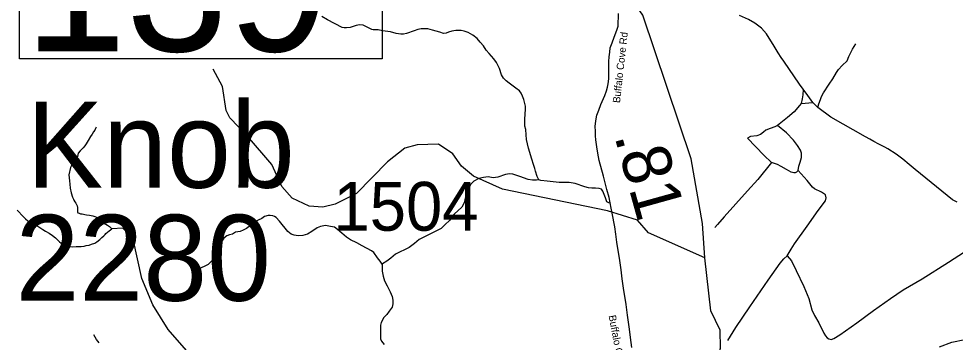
# Model space of a CAD drawing. Extents: x 1159738 to 1321356, y 736314 to 882035.
# Drawn here: x 1251103 to 1260699, y 834781 to 838092 of the extents above; entities that cross this region are included whole.
import ezdxf

# ---------------------------------------------------------------- set-up
doc = ezdxf.new("R2010")
doc.units = 0
for name, color, linetype in [('Exist Geographical Mountain Summit Elevation Number Label', 7, 'Continuous'), ('Exist Geographical Mountain Summit Label', 7, 'Continuous'), ('Exist Hydrographic Creek Single Shore', 7, 'Continuous'), ('Exist Hydrographic Misc Water Feature', 7, 'Continuous'), ('Exist Road Non-System Type 51', 7, 'Continuous'), ('Exist Road Secondary Mileage Hundredths English Label', 7, 'Continuous'), ('Exist Road Secondary Structure Standard Bridge Number Label', 7, 'Continuous'), ('Exist Road Secondary Type 51 Attributed', 7, 'Continuous'), ('Exist Road Secondary Type 51 Label', 7, 'Continuous'), ('Exist Road Secondary Type 51 Number Label', 7, 'Continuous')]:
    doc.layers.add(name, color=color, linetype=linetype)

msp = doc.modelspace()

# ---------------------------------------------------------------- linework, layer by layer
at = {"layer": 'Exist Hydrographic Creek Single Shore'}
for points in [[(1258133.2, 835644.1), (1258109.3, 835995.8), (1257992.3, 836658), (1257496.3, 838128.7), (1257259, 838478.1), (1257192.7, 838599.7), (1257157.5, 838679.9)], [(1258279.9, 833623.1), (1258174.6, 833729.5), (1258152.3, 833818.5), (1258205.9, 833901.9), (1258268.7, 834017.8), (1258228.3, 834499.8), (1258292.4, 834721.7), (1258289.3, 834905.6), (1258194.4, 835101.2), (1258133.2, 835644.1)], [(1260535.6, 834733), (1260663.2, 834782.1), (1260796.7, 834807.7)]]:
    msp.add_lwpolyline(points, dxfattribs=at)
at = {"layer": 'Exist Hydrographic Misc Water Feature'}
for points in [[(1258133.2, 835644.1), (1257556.2, 835901.8), (1257442.2, 836028.8), (1257136.3, 836126.9), (1256058.2, 836348.8), (1255761.2, 836479.4), (1255639.2, 836583.6), (1255550.2, 836710.2), (1255403.2, 836808.3), (1255186.2, 836802.8), (1255060.2, 836765.9), (1254881.2, 836628.4), (1254564.2, 836303.2), (1254345.2, 836192.7), (1254219.2, 836162.4), (1254077.2, 836175.1), (1253904.3, 836254.1), (1253799.2, 836374.4), (1253696.2, 836599.6), (1253445.1, 836890.2), (1253266.2, 837077.6), (1253227.2, 837153.9), (1253191.2, 837397.6), (1253096.1, 837576.8)], [(1251897.7, 836980.8), (1251889.3, 836967), (1251880.8, 836951.2), (1251870.4, 836935.5), (1251855.8, 836911.8), (1251839.2, 836888.2), (1251814.1, 836846.9), (1251793.1, 836813.3), (1251778.7, 836791.8), (1251762.2, 836772.2), (1251733.3, 836738.9), (1251710.7, 836717.4), (1251703.8, 836683.6), (1251681.1, 836654.2), (1251664.3, 836624.5), (1251645.5, 836597.1), (1251634.8, 836569.3), (1251615, 836495.7), (1251620.1, 836463.6), (1251623.3, 836431.5), (1251626.4, 836399.4), (1251629.4, 836359.3), (1251640.2, 836311), (1251654.9, 836264.5), (1251662.5, 836246.4), (1251668.3, 836236.2), (1251677.8, 836217.9), (1251687.4, 836203.7), (1251700.8, 836177.4), (1251704.4, 836161.2), (1251704.1, 836153.2), (1251703.7, 836135.2), (1251703.2, 836117.2), (1251709, 836107), (1251722.8, 836100.7), (1251736.6, 836096.3), (1251752.6, 836093.9), (1251778.5, 836087.2), (1251798.5, 836084.7), (1251826.4, 836080), (1251862.1, 836075.1), (1251884.1, 836068.5), (1251897.9, 836062.2), (1251911.7, 836051.8), (1251923.3, 836039.5), (1251938.9, 836025.1), (1251948.7, 836014.8), (1251972.5, 836002.2), (1252013.8, 835979.1), (1252031.6, 835966.7), (1252045.2, 835950.3), (1252055, 835940)], [(1251087.1, 836133.1), (1251104.8, 836116.7), (1251135.9, 836081.9), (1251170.9, 836044.9), (1251194.4, 836024.3), (1251235.8, 835997.2), (1251273.3, 835978.2), (1251307, 835961.4), (1251348.3, 835934.2), (1251375.9, 835917.5), (1251413.3, 835896.6), (1251448.9, 835873.6), (1251478.2, 835848.8), (1251519.2, 835809.8), (1251536.8, 835793.3), (1251564.3, 835776.6), (1251590, 835765.9), (1251616, 835759.2), (1251649.9, 835758.4), (1251689.9, 835759.3), (1251712, 835760.7), (1251742.1, 835762), (1251772.2, 835765.2), (1251792.3, 835770.7), (1251824.4, 835775.8), (1251846.7, 835783.3), (1251881.1, 835796.4), (1251903.5, 835809.9), (1251933.9, 835831.1), (1251954.6, 835852.5), (1251973.1, 835870.1), (1251989.5, 835883.6), (1251995.7, 835895.5), (1252012, 835907.1), (1252028.4, 835922.7), (1252042.7, 835932.3), (1252055, 835940)], [(1255110.1, 830844.3), (1254947.4, 831122), (1254850.4, 831235.6), (1254843.4, 831275.1), (1254513.4, 831744.6), (1254181.3, 832427.5), (1254182.3, 832486.5), (1254158.3, 832510.1), (1254122.3, 832763.5), (1253989.2, 833091.2), (1253608.3, 833518.9), (1253469.2, 833620.3), (1253195.3, 833645.4), (1253046.2, 833714.1), (1253037.3, 833990), (1252973.2, 834093), (1252947.3, 834408.7), (1252822.2, 834696.8), (1252635.2, 834910.7), (1252475.2, 835163.3), (1252365.2, 835434.7), (1252275.2, 835837), (1252170.2, 835947.4), (1252055, 835940)]]:
    msp.add_lwpolyline(points, dxfattribs=at)
at = {"layer": 'Exist Road Non-System Type 51'}
for points in [[(1257161.6, 836205.9), (1257147.8, 836208.4), (1257130.2, 836219.7), (1257115.1, 836257.5), (1257088.7, 836327.9), (1257073.6, 836348), (1257051, 836355.5), (1257012.1, 836356.8), (1256974.4, 836356.8), (1256940.5, 836360.5), (1256904, 836373.1), (1256803.5, 836407.1), (1256743.2, 836417.1), (1256639, 836415.9), (1256515.9, 836428.4), (1256453, 836437.2), (1256431.7, 836443.5), (1256414.1, 836476.2), (1256396.5, 836530.3), (1256391.5, 836560.4), (1256378.9, 836599.4), (1256361.3, 836653.5), (1256326.2, 836766.6), (1256306.4, 836856.2), (1256302.6, 836902.8), (1256300.1, 836958.1), (1256288.8, 836992), (1256290, 837063.7), (1256293.8, 837168), (1256296.3, 837198.2), (1256278.7, 837266.1), (1256266.2, 837298.8), (1256249.8, 837330.2), (1256232.3, 837355.3), (1256197.1, 837383), (1256126.8, 837431.1), (1256096.6, 837455), (1256071.5, 837483.9), (1256048.9, 837517.9), (1256027.5, 837583.2), (1255998.6, 837643.6), (1255969.7, 837681.3), (1255923.3, 837737.9), (1255892.4, 837771), (1255864.7, 837813.7), (1255832.1, 837854), (1255799.4, 837889.2), (1255755.4, 837923.1), (1255707.7, 837950.8), (1255667.5, 837964.6), (1255637.3, 837973.4), (1255582.1, 837972.1), (1255541.9, 837963.3), (1255507.9, 837955.8), (1255484.1, 837943.2), (1255455.2, 837939.5), (1255418.7, 837953.3), (1255343.4, 837975.9), (1255293.1, 837987.2), (1255227.8, 837989.7), (1255191.1, 837983.5), (1255153.4, 837967.2), (1255074.3, 837942.1), (1255045.4, 837934.5), (1255016.5, 837934.5), (1254971.2, 837942.1), (1254910.9, 837957.1), (1254830.5, 837969.7), (1254784.1, 837978.5), (1254735.1, 837979.8), (1254720, 837983.5), (1254673.5, 838006.2), (1254632, 838027.6), (1254594.4, 838028.8), (1254560.4, 838022.5), (1254498.9, 838002.4), (1254459.9, 837998.6), (1254438.6, 837998.6), (1254416, 838003.7), (1254266.5, 838081.6), (1254206.9, 838114)], [(1259290.1, 837182.5), (1259299.7, 837222.5), (1259317.3, 837264.1), (1259326.9, 837297.7), (1259349.3, 837332.9), (1259405.2, 837424.1), (1259445.2, 837478.5), (1259483.6, 837542.5), (1259502.8, 837572.9), (1259541.1, 837614.5), (1259590.7, 837660.9), (1259609.7, 837704.8), (1259646.5, 837780), (1259681.6, 837836)], [(1259141.4, 837366.5), (1259136.6, 837313.7), (1259128.6, 837272.1), (1259119.1, 837224.1)], [(1259119.1, 837224.1), (1259103.1, 837203.3), (1259047.1, 837140.9), (1258978.4, 837081.7), (1258877.6, 836998.5), (1258848.9, 836984.1), (1258802.5, 836968.1), (1258759.3, 836952.1), (1258733.7, 836931.3), (1258702.1, 836905.6), (1258665.7, 836895), (1258600.4, 836887.4), (1258570.1, 836870.7)], [(1259119.1, 837224.1), (1259160.6, 837227.3), (1259197.4, 837230.5), (1259240.6, 837235.3)], [(1259090.7, 836538.1), (1259096.8, 836583.6), (1259108.9, 836624.6), (1259122.6, 836671.7), (1259122.6, 836717.3), (1259113.4, 836746.2), (1259083.1, 836794.8), (1259042.1, 836847.9), (1258970.8, 836925.4), (1258877.6, 836998.5)], [(1259090.7, 836538.1), (1259072.5, 836522.9), (1259057.3, 836515.3), (1259043.6, 836515.3), (1259016.3, 836522.9), (1258970.8, 836550.2), (1258916.1, 836580.6), (1258876.7, 836600.3), (1258815.9, 836621.6), (1258738.5, 836696), (1258570.1, 836870.7)], [(1258815.9, 836621.6), (1258674.8, 836446.9), (1258568.5, 836331.5), (1258330.8, 836065.1), (1258264, 835984.6), (1258233.6, 835954.2)], [(1256431.7, 836443.5), (1256409.5, 836438.9), (1256366.1, 836441.4), (1256324, 836447.8), (1256238.4, 836478.5), (1256164.4, 836500.2), (1256129.9, 836504), (1256089.1, 836496.4), (1256011.2, 836472.1), (1255965.3, 836464.4), (1255911.6, 836474.7), (1255865.7, 836468.3), (1255815.9, 836455.5), (1255766.1, 836428.7), (1255734.2, 836398), (1255716.3, 836358.4), (1255680.6, 836269), (1255665.3, 836207.7), (1255642.3, 836164.2), (1255565.7, 836091.4), (1255543.1, 836069.1), (1255521.4, 836030.8), (1255469, 835983.5), (1255429.5, 835943.9), (1255314.6, 835886.4), (1255204.8, 835834.1), (1255159.6, 835789.8), (1255102.1, 835751.5), (1254963, 835681.3), (1254915.8, 835642.9), (1254874.9, 835609.7), (1254830.3, 835582.9), (1254826.4, 835580.3)], [(1258976.5, 835664.1), (1259016.7, 835731.9), (1259051.8, 835787.2), (1259182.3, 835970.5), (1259292.8, 836128.8), (1259370.3, 836227.6), (1259375.3, 836257.7), (1259367.7, 836290.4), (1259327.6, 836318), (1259257.3, 836350.7), (1259237.2, 836368.3), (1259182, 836436.1), (1259090.7, 836538.1)], [(1254826.4, 835580.3), (1254804.7, 835611), (1254779.2, 835645.5), (1254742.2, 835699.1), (1254716.6, 835715.7), (1254622.2, 835768.1), (1254567.3, 835798.8), (1254502.2, 835828.2), (1254462.6, 835856.3), (1254414.1, 835898.4), (1254369.4, 835935.5), (1254336.7, 835957.9), (1254297.2, 835966.8), (1254246.1, 835974.5), (1254195.1, 835966.8), (1254161.9, 835952.8), (1254104.4, 835913.2), (1254061, 835886.4), (1254013.8, 835874.9), (1253966.6, 835869.7), (1253924.4, 835876.1), (1253895.1, 835886.4), (1253859.3, 835914.5), (1253775.1, 836019.2), (1253741.4, 836056.1), (1253722.2, 836067.6), (1253706.9, 836074), (1253680.1, 836077.9), (1253657.1, 836079.1), (1253622.6, 836066.4), (1253593.3, 836045.9), (1253557.5, 836030.6), (1253524.4, 836014), (1253487.3, 835983.3), (1253437.6, 835945), (1253403.1, 835927.1), (1253372.5, 835914.4), (1253323.9, 835908), (1253292.6, 835888), (1253260.7, 835880.4), (1253233.8, 835870.2), (1253203.2, 835847.2), (1253191.7, 835826.7), (1253177.7, 835808.8), (1253168.7, 835775.6), (1253161.1, 835725.8), (1253140.7, 835693.9), (1253115.1, 835661.9), (1253083.2, 835618.5), (1253043.6, 835577.6), (1253002.8, 835554.6), (1252954.3, 835535.5)], [(1258976.5, 835664.1), (1259019.2, 835613.9), (1259069.4, 835515.9), (1259147.2, 835350.2), (1259197.4, 835227.1), (1259230, 835114.1), (1259257.6, 835053.8), (1259300.3, 834978.4), (1259353, 834872.9), (1259368.1, 834845.3), (1259385.6, 834825.2), (1259403.2, 834815.2), (1259425.8, 834810.2), (1259455.9, 834820.2), (1259516.1, 834857.9), (1259691.8, 834978.4), (1259862.5, 835104), (1260034.5, 835227.5), (1260163.7, 835317.8), (1260359.8, 835431.5), (1260630.5, 835599.6), (1260899.8, 835775.6)], [(1258369.1, 834800.1), (1258449.4, 834933.2), (1258592.5, 835144.2), (1258783.3, 835415.5), (1258906.2, 835588.8), (1258943.9, 835634), (1258976.5, 835664.1)], [(1254826.4, 835580.3), (1254827.8, 835551.6), (1254826.5, 835506.9), (1254838, 835458.3), (1254852, 835408.5), (1254877.6, 835357.4), (1254909.5, 835297.4), (1254928.6, 835247.5), (1254936.3, 835211.8), (1254937.6, 835173.5), (1254929.9, 835141.5), (1254899.3, 835098.1), (1254873.7, 835063.6), (1254844.4, 835032.9), (1254815.2, 834983.9), (1254808.8, 834954.5), (1254810.1, 834816.6), (1254819, 834792.3), (1254845.8, 834757.8)], [(1251928, 834775.9), (1251900, 834807.4), (1251872.8, 834856.5)]]:
    msp.add_lwpolyline(points, dxfattribs=at)
at = {"layer": 'Exist Road Secondary Structure Standard Bridge Number Label'}
msp.add_lwpolyline([(1251111.5, 839216.5), (1254827.4, 839216.5), (1254827.4, 837680.1), (1251111.5, 837680.1)], close=True, dxfattribs=at)
at = {"layer": 'Exist Road Secondary Type 51 Attributed'}
for points in [[(1257385.8, 834727.1), (1257370.9, 834829.8), (1257360.5, 834914.6), (1257338.9, 835056.8), (1257325.5, 835165.4), (1257299.5, 835335.8), (1257286.1, 835429.6), (1257274.2, 835523.3), (1257260.8, 835618.6), (1257231.8, 835805.3), (1257221.4, 835885.7), (1257209.5, 835961.6), (1257184.9, 836102.3), (1257171.5, 836154.3), (1257152.2, 836263), (1257129.9, 836343.4), (1257093.4, 836479.5), (1257051.8, 836640.3), (1257036.9, 836714.7), (1257025.7, 836782.4), (1257015.3, 836852.3), (1257010.9, 836894), (1257012.3, 836940.1), (1257009.4, 836987.8), (1257015.3, 837045.8), (1257027.2, 837105.3), (1257045.1, 837157.4), (1257068.1, 837213.2), (1257108.3, 837305.5), (1257126.2, 837353.1), (1257136.6, 837390.3), (1257141, 837427.5), (1257147.7, 837477.4), (1257149.2, 837535.4), (1257147.7, 837600.9), (1257150.7, 837653), (1257152.2, 837700.6), (1257158.1, 837751.2), (1257164.1, 837792.9), (1257181.9, 837845), (1257205, 837903.8), (1257231.8, 837975.2), (1257243.7, 838015.4), (1257246.7, 838145.1)], [(1260718.3, 836214.3), (1260669, 836239.7), (1260286.9, 836549.9), (1260227.8, 836599.5), (1260161.2, 836654.7), (1260092.4, 836706.9), (1260007.2, 836761), (1259976.8, 836777), (1259914.7, 836808.4), (1259863.6, 836836.4), (1259822, 836857.9), (1259780.7, 836881.7), (1259422.6, 837084.5), (1259290.1, 837182.5), (1259240.6, 837235.3), (1259189.1, 837305.1), (1259102.8, 837421.2), (1258942.9, 837658.6), (1258915.5, 837695.4), (1258884.6, 837744.5), (1258843.4, 837811.2), (1258763.4, 837937.3), (1258712.9, 837996.9), (1258644.4, 838047.5), (1258581.9, 838083.2), (1258486.4, 838123.7)]]:
    msp.add_lwpolyline(points, dxfattribs=at)

# ---------------------------------------------------------------- texts
at = {"layer": 'Exist Geographical Mountain Summit Elevation Number Label'}
msp.add_text('Elevation 2280', height=880, dxfattribs=at).set_placement((1245901.7, 835205.3))
at = {"layer": 'Exist Geographical Mountain Summit Label'}
msp.add_text('RIP SHIN MOUNTAIN', height=880, rotation=21.99216, dxfattribs=at).set_placement((1241449.3, 836609))
msp.add_text('Epperson Knob', height=880, dxfattribs=at).set_placement((1245818.6, 836362))
at = {"layer": 'Exist Road Secondary Mileage Hundredths English Label'}
msp.add_text('.81', height=500, rotation=285.51911, dxfattribs=at).set_placement((1257203.6, 836894.4))
at = {"layer": 'Exist Road Secondary Structure Standard Bridge Number Label'}
msp.add_text('139', height=1400, dxfattribs=at).set_placement((1251161.7, 837759.2))
at = {"layer": 'Exist Road Secondary Type 51 Label'}
for rotation, p in [(83.65231, (1257262.9, 837226.5)), (280.67389, (1257146.7, 835051.7))]:
    msp.add_text('Buffalo Cove Rd', height=75, rotation=rotation, dxfattribs=at).set_placement(p)
at = {"layer": 'Exist Road Secondary Type 51 Number Label'}
msp.add_text('1504', height=500, dxfattribs=at).set_placement((1254327, 835922.4))

doc.saveas('drawing.dxf')
